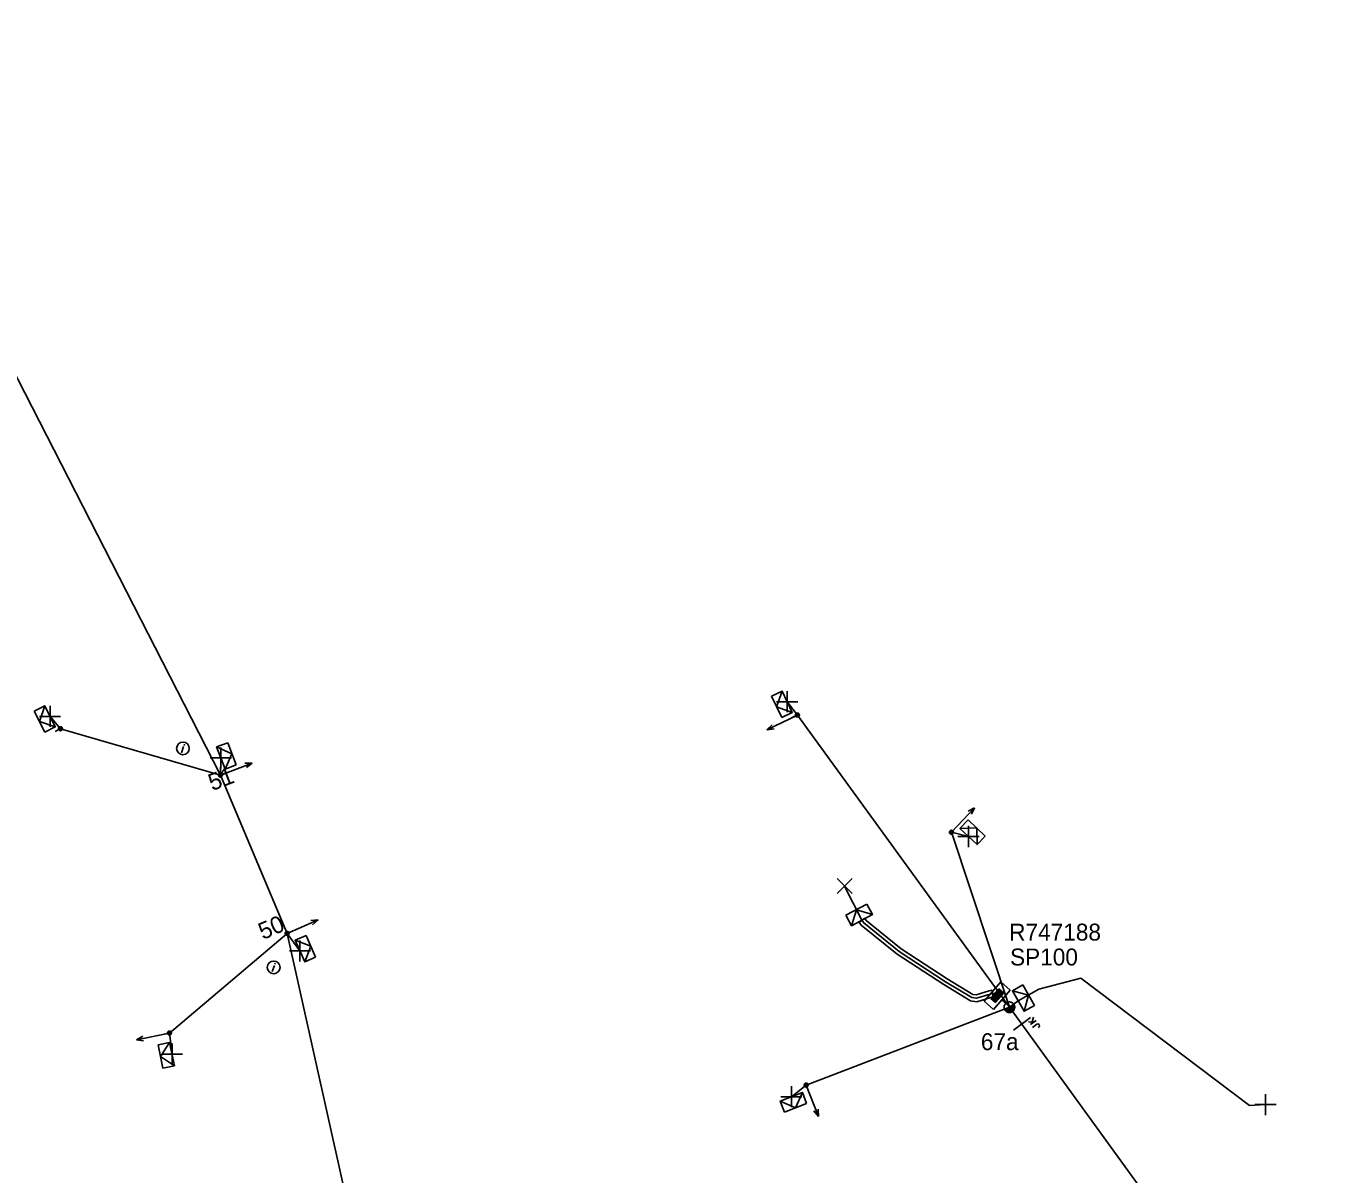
# Model space of a CAD drawing. Extents: x -544780 to -541582, y -1198995 to -1196551.
# Drawn here: x -542720.2 to -542643.5, y -1198081.9 to -1198014 of the extents above; entities that cross this region are included whole.
import ezdxf

# ---------------------------------------------------------------- set-up
doc = ezdxf.new("R2010")
doc.units = 0
for name, color, linetype in [('Vrstva 1', 7, 'Continuous'), ('Vrstva 10', 7, 'Continuous'), ('Vrstva 13', 7, 'Continuous'), ('Vrstva 14', 7, 'Continuous'), ('Vrstva 15', 7, 'Continuous'), ('Vrstva 18', 7, 'Continuous'), ('Vrstva 2', 7, 'Continuous'), ('Vrstva 20', 7, 'Continuous'), ('Vrstva 28', 7, 'Continuous'), ('Vrstva 29', 7, 'Continuous'), ('Vrstva 30', 7, 'Continuous'), ('Vrstva 31', 7, 'Continuous'), ('Vrstva 34', 7, 'Continuous'), ('Vrstva 36', 7, 'Continuous'), ('Vrstva 5', 7, 'Continuous'), ('Vrstva 52', 7, 'Continuous'), ('Vrstva 54', 7, 'Continuous'), ('Vrstva 59', 7, 'Continuous'), ('Vrstva 8', 7, 'Continuous'), ('Vrstva 9', 7, 'Continuous')]:
    doc.layers.add(name, color=color, linetype=linetype)

# ---------------------------------------------------------------- blocks, each defined once
blk = doc.blocks.new('NN440')
at = {"layer": 'Vrstva 2'}
for points in [[(0.63, 0), (0.63, 0.06), (0.62, 0.13), (0.6, 0.19), (0.58, 0.25), (0.55, 0.31), (0.51, 0.37), (0.47, 0.42), (0.42, 0.46), (0.37, 0.51), (0.32, 0.54), (0.26, 0.57), (0.2, 0.59), (0.13, 0.61), (0.07, 0.62), (0, 0.63), (-0.06, 0.62), (-0.13, 0.61), (-0.19, 0.59), (-0.26, 0.57), (-0.31, 0.54), (-0.37, 0.51), (-0.42, 0.46), (-0.47, 0.42), (-0.51, 0.37), (-0.54, 0.31), (-0.57, 0.25), (-0.6, 0.19), (-0.62, 0.13), (-0.63, 0.06), (-0.63, 0), (-0.63, -0.07), (-0.62, -0.14), (-0.6, -0.2), (-0.57, -0.26), (-0.54, -0.32), (-0.51, -0.37), (-0.47, -0.43), (-0.42, -0.47), (-0.37, -0.51), (-0.31, -0.55), (-0.26, -0.58), (-0.19, -0.6), (-0.13, -0.62), (-0.06, -0.63), (0, -0.63), (0.07, -0.63), (0.13, -0.62), (0.2, -0.6), (0.26, -0.58), (0.32, -0.55), (0.37, -0.51), (0.42, -0.47), (0.47, -0.43), (0.51, -0.37), (0.55, -0.32), (0.58, -0.26), (0.6, -0.2), (0.62, -0.14), (0.63, -0.07), (0.63, 0)], [(-0.63, 0), (0.63, 0)], [(-0.6, -0.18), (0.57, -0.18)], [(-0.51, -0.32), (0.5, -0.32)], [(-0.37, -0.47), (0.35, -0.47)]]:
    blk.add_lwpolyline(points, dxfattribs=at)
blk = doc.blocks.new('NN560')
at = {"layer": 'Vrstva 2'}
for points in [[(1.999, -0.001), (1.59, 0.141)], [(0, -0.001), (1.999, -0.001)], [(1.999, -0.001), (1.59, -0.134)]]:
    blk.add_lwpolyline(points, dxfattribs=at)
blk = doc.blocks.new('NN840')
at = {"layer": 'Vrstva 15'}
for points in [[(0.003, 0.619), (0.003, -0.631)], [(-0.745, -0.71), (-0.745, -0.66)], [(-0.73, -0.764), (-0.745, -0.71)], [(-0.657, -0.798), (-0.73, -0.764)], [(-0.558, -0.764), (-0.627, -0.798)], [(-0.538, -0.71), (-0.558, -0.764)], [(-0.538, -0.385), (-0.538, -0.71)], [(-0.332, -0.385), (-0.332, -0.798)], [(-0.332, -0.641), (-0.125, -0.385)], [(-0.263, -0.557), (-0.091, -0.798)], [(-0.627, -0.798), (-0.657, -0.798)]]:
    blk.add_lwpolyline(points, dxfattribs=at)
blk = doc.blocks.new('NN770')
at = {"layer": 'Vrstva 10'}
for p, q in [((0.002, 0.187), (0.002, 0.263)), ((0.002, -0.276), (0.002, 0.111))]:
    blk.add_line(p, q, dxfattribs=at)
blk.add_circle((0, -0.008), 0.375, dxfattribs=at)
blk = doc.blocks.new('NN800')
at = {"layer": 'Vrstva 1'}
for points in [[(-0.442, 0.442), (0.442, -0.442)], [(-0.442, -0.442), (0.442, 0.442)]]:
    blk.add_lwpolyline(points, dxfattribs=at)
blk = doc.blocks.new('NN620')
at = {"layer": 'Vrstva 8'}
for points in [[(0.752, 0.004), (-0.748, 0.004)], [(-0.748, 0.004), (-0.748, -0.746)], [(0.752, -0.746), (0.752, 0.004)], [(-0.748, -0.746), (0.752, -0.746)], [(0.368, -0.18), (-0.376, -0.18)], [(-0.376, -0.18), (-0.376, -0.558)], [(-0.376, -0.558), (0.368, -0.558)], [(0.321, -0.227), (-0.329, -0.227)], [(-0.329, -0.227), (-0.329, -0.51)], [(-0.329, -0.51), (0.321, -0.51)], [(0.274, -0.274), (-0.281, -0.274)], [(-0.281, -0.274), (-0.281, -0.463)], [(-0.281, -0.463), (0.274, -0.463)], [(0.227, -0.321), (-0.234, -0.321)], [(-0.234, -0.321), (-0.234, -0.416)], [(-0.234, -0.416), (0.227, -0.416)], [(-0.193, -0.369), (0.185, -0.369)], [(0.227, -0.416), (0.227, -0.321)], [(0.274, -0.463), (0.274, -0.274)], [(0.321, -0.51), (0.321, -0.227)], [(0.368, -0.558), (0.368, -0.18)]]:
    blk.add_lwpolyline(points, dxfattribs=at)
blk = doc.blocks.new('NN630')
at = {"layer": 'Vrstva 9'}
for points in [[(-0.003, -0.7), (-0.703, 0)], [(-0.703, -0.7), (-0.703, 0), (0.697, 0), (0.697, -0.7)], [(-0.703, -0.7), (0.697, -0.7)], [(-0.003, -0.7), (0.697, 0)]]:
    blk.add_lwpolyline(points, dxfattribs=at)
blk = doc.blocks.new('NN500')
at = {"layer": 'Vrstva 2'}
for points in [[(0, -0.24), (0.02, -0.23), (0.05, -0.23), (0.07, -0.22), (0.09, -0.22), (0.12, -0.2), (0.14, -0.19), (0.16, -0.18), (0.17, -0.16), (0.19, -0.14), (0.2, -0.12), (0.21, -0.1), (0.22, -0.07), (0.23, -0.05), (0.23, -0.02), (0.23, 0), (0.23, 0.02), (0.23, 0.05), (0.22, 0.07), (0.21, 0.1), (0.2, 0.12), (0.19, 0.14), (0.17, 0.16), (0.16, 0.17), (0.14, 0.19), (0.12, 0.2), (0.09, 0.21), (0.07, 0.22), (0.05, 0.23), (0.02, 0.23), (0, 0.23), (-0.03, 0.23), (-0.05, 0.23), (-0.07, 0.22), (-0.1, 0.21), (-0.12, 0.2), (-0.14, 0.19), (-0.16, 0.17), (-0.18, 0.16), (-0.19, 0.14), (-0.2, 0.12), (-0.22, 0.1), (-0.22, 0.07), (-0.23, 0.05), (-0.23, 0.02), (-0.24, 0), (-0.23, -0.02), (-0.23, -0.05), (-0.22, -0.07), (-0.22, -0.1), (-0.2, -0.12), (-0.19, -0.14), (-0.18, -0.16), (-0.16, -0.18), (-0.14, -0.19), (-0.12, -0.2), (-0.1, -0.22), (-0.07, -0.22), (-0.05, -0.23), (-0.03, -0.23), (0, -0.24)], [(0, -0.24), (0.02, -0.23), (0.05, -0.23), (0.07, -0.22), (0.09, -0.22), (0.12, -0.2), (0.14, -0.19), (0.16, -0.18), (0.17, -0.16), (0.19, -0.14), (0.2, -0.12), (0.21, -0.1), (0.22, -0.07), (0.23, -0.05), (0.23, -0.02), (0.23, 0), (0.23, 0.02), (0.23, 0.05), (0.22, 0.07), (0.21, 0.1), (0.2, 0.12), (0.19, 0.14), (0.17, 0.16), (0.16, 0.17), (0.14, 0.19), (0.12, 0.2), (0.09, 0.21), (0.07, 0.22), (0.05, 0.23), (0.02, 0.23), (0, 0.23), (-0.03, 0.23), (-0.05, 0.23), (-0.07, 0.22), (-0.1, 0.21), (-0.12, 0.2), (-0.14, 0.19), (-0.16, 0.17), (-0.18, 0.16), (-0.19, 0.14), (-0.2, 0.12), (-0.22, 0.1), (-0.22, 0.07), (-0.23, 0.05), (-0.23, 0.02), (-0.24, 0), (-0.23, -0.02), (-0.23, -0.05), (-0.22, -0.07), (-0.22, -0.1), (-0.2, -0.12), (-0.19, -0.14), (-0.18, -0.16), (-0.16, -0.18), (-0.14, -0.19), (-0.12, -0.2), (-0.1, -0.22), (-0.07, -0.22), (-0.05, -0.23), (-0.03, -0.23), (0, -0.24)], [(0, -0.21), (0.02, -0.2), (0.04, -0.2), (0.06, -0.2), (0.08, -0.19), (0.1, -0.18), (0.12, -0.17), (0.14, -0.15), (0.15, -0.14), (0.16, -0.12), (0.18, -0.1), (0.19, -0.08), (0.19, -0.06), (0.2, -0.04), (0.2, -0.02), (0.2, 0), (0.2, 0.02), (0.2, 0.04), (0.19, 0.06), (0.19, 0.08), (0.18, 0.1), (0.16, 0.12), (0.15, 0.14), (0.14, 0.15), (0.12, 0.17), (0.1, 0.18), (0.08, 0.19), (0.06, 0.19), (0.04, 0.2), (0.02, 0.2), (0, 0.2), (-0.02, 0.2), (-0.04, 0.2), (-0.06, 0.19), (-0.08, 0.19), (-0.1, 0.18), (-0.12, 0.17), (-0.14, 0.15), (-0.15, 0.14), (-0.17, 0.12), (-0.18, 0.1), (-0.19, 0.08), (-0.2, 0.06), (-0.2, 0.04), (-0.21, 0.02), (-0.21, 0), (-0.21, -0.02), (-0.2, -0.04), (-0.2, -0.06), (-0.19, -0.08), (-0.18, -0.1), (-0.17, -0.12), (-0.15, -0.14), (-0.14, -0.15), (-0.12, -0.17), (-0.1, -0.18), (-0.08, -0.19), (-0.06, -0.2), (-0.04, -0.2), (-0.02, -0.2), (0, -0.21)], [(0, -0.18), (0.02, -0.18), (0.04, -0.17), (0.05, -0.17), (0.07, -0.16), (0.09, -0.15), (0.1, -0.14), (0.12, -0.13), (0.13, -0.12), (0.14, -0.1), (0.15, -0.09), (0.16, -0.07), (0.17, -0.05), (0.17, -0.04), (0.17, -0.02), (0.17, 0), (0.17, 0.02), (0.17, 0.04), (0.17, 0.05), (0.16, 0.07), (0.15, 0.09), (0.14, 0.1), (0.13, 0.12), (0.12, 0.13), (0.1, 0.14), (0.09, 0.15), (0.07, 0.16), (0.05, 0.17), (0.04, 0.17), (0.02, 0.17), (0, 0.18), (-0.02, 0.17), (-0.04, 0.17), (-0.06, 0.17), (-0.07, 0.16), (-0.09, 0.15), (-0.1, 0.14), (-0.12, 0.13), (-0.13, 0.12), (-0.14, 0.1), (-0.15, 0.09), (-0.16, 0.07), (-0.17, 0.05), (-0.17, 0.04), (-0.18, 0.02), (-0.18, 0), (-0.18, -0.02), (-0.17, -0.04), (-0.17, -0.05), (-0.16, -0.07), (-0.15, -0.09), (-0.14, -0.1), (-0.13, -0.12), (-0.12, -0.13), (-0.1, -0.14), (-0.09, -0.15), (-0.07, -0.16), (-0.06, -0.17), (-0.04, -0.17), (-0.02, -0.18), (0, -0.18)], [(0, -0.15), (0.01, -0.15), (0.03, -0.14), (0.04, -0.14), (0.06, -0.13), (0.07, -0.13), (0.08, -0.12), (0.1, -0.11), (0.11, -0.1), (0.12, -0.09), (0.13, -0.07), (0.13, -0.06), (0.14, -0.05), (0.14, -0.03), (0.14, -0.02), (0.14, 0), (0.14, 0.01), (0.14, 0.03), (0.14, 0.04), (0.13, 0.06), (0.13, 0.07), (0.12, 0.09), (0.11, 0.1), (0.1, 0.11), (0.08, 0.12), (0.07, 0.13), (0.06, 0.13), (0.04, 0.14), (0.03, 0.14), (0.01, 0.14), (0, 0.15), (-0.02, 0.14), (-0.03, 0.14), (-0.05, 0.14), (-0.06, 0.13), (-0.07, 0.13), (-0.09, 0.12), (-0.1, 0.11), (-0.11, 0.1), (-0.12, 0.09), (-0.13, 0.07), (-0.13, 0.06), (-0.14, 0.04), (-0.14, 0.03), (-0.15, 0.01), (-0.15, 0), (-0.15, -0.02), (-0.14, -0.03), (-0.14, -0.05), (-0.13, -0.06), (-0.13, -0.07), (-0.12, -0.09), (-0.11, -0.1), (-0.1, -0.11), (-0.09, -0.12), (-0.07, -0.13), (-0.06, -0.13), (-0.05, -0.14), (-0.03, -0.14), (-0.02, -0.15), (0, -0.15)], [(0, -0.12), (0.01, -0.12), (0.02, -0.11), (0.03, -0.11), (0.05, -0.11), (0.06, -0.1), (0.07, -0.09), (0.08, -0.09), (0.09, -0.08), (0.09, -0.07), (0.1, -0.06), (0.11, -0.05), (0.11, -0.04), (0.11, -0.02), (0.11, -0.01), (0.12, 0), (0.11, 0.01), (0.11, 0.02), (0.11, 0.04), (0.11, 0.05), (0.1, 0.06), (0.09, 0.07), (0.09, 0.08), (0.08, 0.09), (0.07, 0.09), (0.06, 0.1), (0.05, 0.11), (0.03, 0.11), (0.02, 0.11), (0.01, 0.12), (0, 0.12), (-0.01, 0.12), (-0.03, 0.11), (-0.04, 0.11), (-0.05, 0.11), (-0.06, 0.1), (-0.07, 0.09), (-0.08, 0.09), (-0.09, 0.08), (-0.1, 0.07), (-0.1, 0.06), (-0.11, 0.05), (-0.11, 0.04), (-0.12, 0.02), (-0.12, 0.01), (-0.12, 0), (-0.12, -0.01), (-0.12, -0.02), (-0.11, -0.04), (-0.11, -0.05), (-0.1, -0.06), (-0.1, -0.07), (-0.09, -0.08), (-0.08, -0.09), (-0.07, -0.09), (-0.06, -0.1), (-0.05, -0.11), (-0.04, -0.11), (-0.03, -0.11), (-0.01, -0.12), (0, -0.12)], [(0, -0.09), (0.01, -0.09), (0.02, -0.09), (0.03, -0.08), (0.03, -0.08), (0.04, -0.08), (0.05, -0.07), (0.06, -0.07), (0.06, -0.06), (0.07, -0.05), (0.07, -0.04), (0.08, -0.04), (0.08, -0.03), (0.08, -0.02), (0.09, -0.01), (0.09, 0), (0.09, 0.01), (0.08, 0.02), (0.08, 0.03), (0.08, 0.03), (0.07, 0.04), (0.07, 0.05), (0.06, 0.06), (0.06, 0.06), (0.05, 0.07), (0.04, 0.07), (0.03, 0.08), (0.03, 0.08), (0.02, 0.08), (0.01, 0.09), (0, 0.09), (-0.01, 0.09), (-0.02, 0.08), (-0.03, 0.08), (-0.04, 0.08), (-0.04, 0.07), (-0.05, 0.07), (-0.06, 0.06), (-0.07, 0.06), (-0.07, 0.05), (-0.08, 0.04), (-0.08, 0.03), (-0.08, 0.03), (-0.09, 0.02), (-0.09, 0.01), (-0.09, 0), (-0.09, -0.01), (-0.09, -0.02), (-0.08, -0.03), (-0.08, -0.04), (-0.08, -0.04), (-0.07, -0.05), (-0.07, -0.06), (-0.06, -0.07), (-0.05, -0.07), (-0.04, -0.08), (-0.04, -0.08), (-0.03, -0.08), (-0.02, -0.09), (-0.01, -0.09), (0, -0.09)], [(0, -0.06), (0, -0.06), (0.01, -0.06), (0.02, -0.05), (0.02, -0.05), (0.03, -0.05), (0.03, -0.05), (0.04, -0.04), (0.04, -0.04), (0.05, -0.03), (0.05, -0.03), (0.05, -0.02), (0.05, -0.02), (0.05, -0.01), (0.06, -0.01), (0.06, 0), (0.06, 0.01), (0.05, 0.01), (0.05, 0.02), (0.05, 0.02), (0.05, 0.03), (0.05, 0.03), (0.04, 0.04), (0.04, 0.04), (0.03, 0.05), (0.03, 0.05), (0.02, 0.05), (0.02, 0.05), (0.01, 0.06), (0, 0.06), (0, 0.06), (-0.01, 0.06), (-0.01, 0.06), (-0.02, 0.05), (-0.02, 0.05), (-0.03, 0.05), (-0.03, 0.05), (-0.04, 0.04), (-0.04, 0.04), (-0.05, 0.03), (-0.05, 0.03), (-0.05, 0.02), (-0.06, 0.02), (-0.06, 0.01), (-0.06, 0.01), (-0.06, 0), (-0.06, -0.01), (-0.06, -0.01), (-0.06, -0.02), (-0.05, -0.02), (-0.05, -0.03), (-0.05, -0.03), (-0.04, -0.04), (-0.04, -0.04), (-0.03, -0.05), (-0.03, -0.05), (-0.02, -0.05), (-0.02, -0.05), (-0.01, -0.06), (-0.01, -0.06), (0, -0.06)], [(0, -0.03), (0, -0.03), (0, -0.03), (0.01, -0.03), (0.01, -0.03), (0.01, -0.02), (0.02, -0.02), (0.02, -0.02), (0.02, -0.02), (0.02, -0.02), (0.02, -0.01), (0.02, -0.01), (0.03, -0.01), (0.03, -0.01), (0.03, 0), (0.03, 0), (0.03, 0), (0.03, 0.01), (0.03, 0.01), (0.02, 0.01), (0.02, 0.01), (0.02, 0.02), (0.02, 0.02), (0.02, 0.02), (0.02, 0.02), (0.01, 0.02), (0.01, 0.02), (0.01, 0.03), (0, 0.03), (0, 0.03), (0, 0.03), (0, 0.03), (-0.01, 0.03), (-0.01, 0.03), (-0.01, 0.02), (-0.02, 0.02), (-0.02, 0.02), (-0.02, 0.02), (-0.02, 0.02), (-0.02, 0.02), (-0.03, 0.01), (-0.03, 0.01), (-0.03, 0.01), (-0.03, 0.01), (-0.03, 0), (-0.03, 0), (-0.03, 0), (-0.03, -0.01), (-0.03, -0.01), (-0.03, -0.01), (-0.03, -0.01), (-0.02, -0.02), (-0.02, -0.02), (-0.02, -0.02), (-0.02, -0.02), (-0.02, -0.02), (-0.01, -0.03), (-0.01, -0.03), (-0.01, -0.03), (0, -0.03), (0, -0.03)], [(0.23, 0), (0.7, 0)]]:
    blk.add_lwpolyline(points, dxfattribs=at)

msp = doc.modelspace()

# ---------------------------------------------------------------- linework, layer by layer
at = {"layer": 'Vrstva 1'}
for points in [[(-542693.005, -1198116.883), (-542700.71, -1198085.635), (-542704.718, -1198067.68), (-542708.66, -1198058.322), (-542721.08, -1198034.07), (-542734.879, -1198014.028)], [(-542643.45, -1198097.65), (-542662, -1198072.05)]]:
    msp.add_lwpolyline(points, dxfattribs=at)
at = {"layer": 'Vrstva 20'}
msp.add_lwpolyline([(-542670.555, -1198066.787), (-542670.462, -1198066.923), (-542668.402, -1198068.588), (-542665.673, -1198070.371), (-542664.162, -1198071.288), (-542663.957, -1198071.316), (-542663.19, -1198071.076), (-542663.04, -1198071.046), (-542662.962, -1198071.438), (-542663.09, -1198071.464), (-542663.923, -1198071.724), (-542664.298, -1198071.672), (-542665.887, -1198070.709), (-542668.638, -1198068.912), (-542670.758, -1198067.197), (-542670.885, -1198067.013)], close=True, dxfattribs=at)
at = {"layer": 'Vrstva 5'}
msp.add_lwpolyline([(-542662, -1198072.05), (-542662.21, -1198071.81), (-542662.441, -1198071.61)], dxfattribs=at)
at = {"layer": 'Vrstva 52'}
msp.add_lwpolyline([(-542662.563, -1198071.503), (-542662.89, -1198071.22), (-542663.14, -1198071.27), (-542663.94, -1198071.52), (-542664.23, -1198071.48), (-542665.78, -1198070.54), (-542668.52, -1198068.75), (-542670.61, -1198067.06), (-542670.72, -1198066.9)], dxfattribs=at)
at = {"layer": 'Vrstva 54'}
for points in [[(-542662, -1198072.05), (-542674.538, -1198054.771), (-542675.141, -1198053.985)], [(-542708.66, -1198058.322), (-542708.637, -1198057.309)], [(-542662, -1198072.05), (-542665.429, -1198061.704), (-542664.417, -1198061.952)], [(-542704.718, -1198067.68), (-542711.673, -1198073.573), (-542711.523, -1198074.821)], [(-542704.718, -1198067.68), (-542703.955, -1198068.718)], [(-542662, -1198072.05), (-542674.018, -1198076.65), (-542674.893, -1198077.341)]]:
    msp.add_lwpolyline(points, dxfattribs=at)
at = {"layer": 'Vrstva 59'}
for points in [[(-542670.72, -1198066.9), (-542671.743, -1198064.883)], [(-542662, -1198072.05), (-542661.477, -1198071.678), (-542660.263, -1198070.981), (-542657.777, -1198070.335), (-542647.797, -1198077.856), (-542646.858, -1198077.804)]]:
    msp.add_lwpolyline(points, dxfattribs=at)
at = {"layer": 'Vrstva 8'}
msp.add_lwpolyline([(-542708.66, -1198058.322), (-542718.118, -1198055.582), (-542718.738, -1198054.85)], dxfattribs=at)

# ---------------------------------------------------------------- block references
at = {"layer": 'Vrstva 13'}
for p, rotation in [((-542674.538, -1198054.771), -154.15812762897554), ((-542708.66, -1198058.322), 20.78654176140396), ((-542665.429, -1198061.704), 46.5940304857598), ((-542704.718, -1198067.68), 23.34093058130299), ((-542711.673, -1198073.573), -168.3723833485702), ((-542674.018, -1198076.65), -68.6701221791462)]:
    msp.add_blockref('NN560', p, dxfattribs=dict(at, rotation=rotation))
for name, p, xscale, yscale, rotation in [('NN500', (-542674.538, -1198054.771), 0.5, 0.5, -154.15799996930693), ('NN500', (-542718.118, -1198055.582), 0.49999999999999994, 0.5000000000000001, -153.32100003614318), ('NN500', (-542708.66, -1198058.322), 0.5, 0.5000000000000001, 20.787000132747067), ('NN500', (-542665.429, -1198061.704), 0.5, 0.5, 46.594000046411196), ('NN500', (-542704.718, -1198067.68), 0.5000000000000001, 0.4999999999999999, 23.341000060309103), ('NN440', (-542662, -1198072.05), 0.5, 0.5, 25.852605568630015), ('NN500', (-542711.673, -1198073.573), 0.49999999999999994, 0.4999999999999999, -168.37199996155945), ('NN500', (-542674.018, -1198076.65), 0.5, 0.5000000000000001, -68.67500006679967)]:
    msp.add_blockref(name, p, dxfattribs=dict(at, xscale=xscale, yscale=yscale, rotation=rotation))
at = {"layer": 'Vrstva 18', "rotation": 126.61103887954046}
msp.add_blockref('NN840', (-542661.263, -1198073.041), dxfattribs=at)
at = {"layer": 'Vrstva 28', "rotation": -130.9464457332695}
msp.add_blockref('NN620', (-542662.441, -1198071.61), dxfattribs=at)
at = {"layer": 'Vrstva 31'}
for p, rotation in [((-542675.141, -1198053.985), -64.15812781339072), ((-542718.738, -1198054.85), -63.321266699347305), ((-542708.637, -1198057.309), 110.78654163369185), ((-542664.417, -1198061.952), 136.59403058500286), ((-542670.72, -1198066.9), -151.92751345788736), ((-542703.955, -1198068.718), 113.34093055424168), ((-542661.477, -1198071.678), 119.64295288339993), ((-542711.523, -1198074.821), -78.37238328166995), ((-542674.894, -1198077.341), 21.329877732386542)]:
    msp.add_blockref('NN630', p, dxfattribs=dict(at, rotation=rotation))
at = {"layer": 'Vrstva 34'}
for p, rotation in [((-542675.141, -1198053.985), 45), ((-542718.738, -1198054.85), 45), ((-542708.637, -1198057.309), 45), ((-542664.417, -1198061.952), 45), ((-542703.955, -1198068.718), 44.99999995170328), ((-542711.523, -1198074.821), 45), ((-542674.893, -1198077.341), 45), ((-542646.858, -1198077.804), 45)]:
    msp.add_blockref('NN800', p, dxfattribs=dict(at, rotation=rotation))
msp.add_blockref('NN800', (-542671.743, -1198064.883), dxfattribs=at)
at = {"layer": 'Vrstva 36', "rotation": -18.70401939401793}
for p in [(-542710.873, -1198056.741), (-542705.508, -1198069.683)]:
    msp.add_blockref('NN770', p, dxfattribs=at)

# ---------------------------------------------------------------- texts
at = {"layer": 'Vrstva 14'}
for s, rotation, p in [('51', 20.787, (-542709.145, -1198059.271)), ('50', 23.341, (-542706.146, -1198068.079))]:
    msp.add_text(s, height=1, rotation=rotation, dxfattribs=at).set_placement(p)
msp.add_text('67a', height=1, dxfattribs=at).set_placement((-542663.688, -1198074.586))
at = {"layer": 'Vrstva 29'}
msp.add_text('R747188', height=1, dxfattribs=at).set_placement((-542662.012, -1198068.108))
at = {"layer": 'Vrstva 30'}
msp.add_text('SP100', height=1, dxfattribs=at).set_placement((-542661.962, -1198069.578))

doc.saveas('drawing.dxf')
